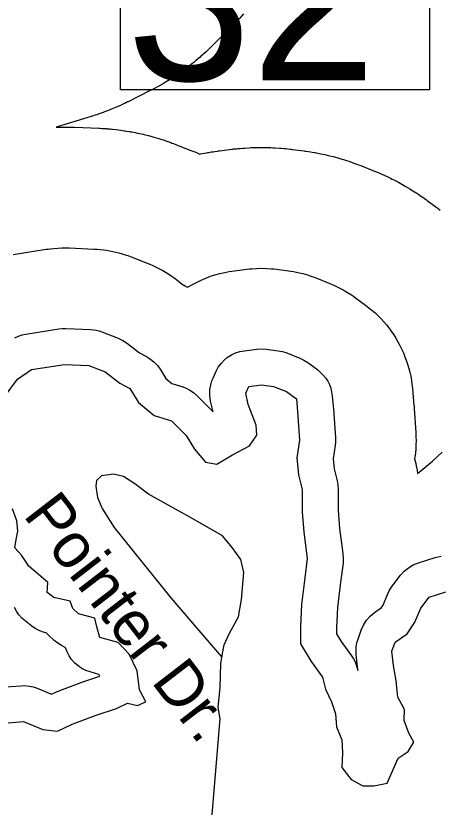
# Model space of a CAD drawing. Extents: x 1950930 to 2061844, y 904556 to 1017002.
# Drawn here: x 1963494 to 1964377, y 990391 to 992041 of the extents above; entities that cross this region are included whole.
import ezdxf

# ---------------------------------------------------------------- set-up
doc = ezdxf.new("R2010")
doc.units = 0
for name, color, linetype in [('Exist Hydrographic Buffer Line', 7, 'Continuous'), ('Exist Hydrographic Lake Shore', 7, 'Continuous'), ('Exist Road Non-System Type 51', 7, 'Continuous'), ('Exist Road Non-System Type 51 Label', 7, 'Continuous'), ('Exist Road Secondary Mileage Hundredths English Label', 7, 'Continuous')]:
    doc.layers.add(name, color=color, linetype=linetype)

msp = doc.modelspace()

# ---------------------------------------------------------------- linework, layer by layer
at = {"layer": 'Exist Hydrographic Buffer Line'}
for points in [[(1963969.1, 992045.1), (1963964.6, 992040), (1963961.2, 992036.3), (1963957.7, 992032.6), (1963953, 992027.7), (1963951.2, 992025.8), (1963949.5, 992024), (1963903.2, 991977.8), (1963901.4, 991976), (1963899.6, 991974.2), (1963894.7, 991969.5), (1963891, 991966.1), (1963887.3, 991962.7), (1963882.2, 991958.2), (1963880.3, 991956.5), (1963878.4, 991954.8), (1963869.2, 991947), (1963865.3, 991943.8), (1963861.4, 991940.6), (1963850.7, 991932.3), (1963842.6, 991926.2), (1963834.3, 991920.4), (1963823, 991913), (1963818.8, 991910.2), (1963814.5, 991907.5), (1963804.1, 991901.3), (1963802, 991900), (1963799.8, 991898.7), (1963793.9, 991895.3), (1963789.5, 991892.8), (1963785.1, 991890.4), (1963779.1, 991887.3), (1963776.8, 991886.1), (1963774.6, 991885), (1963728.3, 991861.8), (1963727.1, 991861.3), (1963726, 991860.7), (1963722.8, 991859.1), (1963720.4, 991858), (1963718, 991856.9), (1963714.9, 991855.4), (1963713.7, 991854.9), (1963712.5, 991854.3), (1963706.7, 991851.7), (1963704.3, 991850.7), (1963701.9, 991849.6), (1963695.5, 991846.9), (1963690.6, 991844.9), (1963685.7, 991843), (1963679.1, 991840.5), (1963676.6, 991839.6), (1963674.2, 991838.7), (1963668.2, 991836.6), (1963667, 991836.2), (1963665.8, 991835.8), (1963662.4, 991834.6), (1963659.9, 991833.8), (1963657.4, 991833), (1963654.1, 991831.9), (1963652.8, 991831.5), (1963651.6, 991831.2), (1963578.6, 991808.8), (1963581.8, 991808.9), (1963584.9, 991809), (1963588.1, 991809.1), (1963595.6, 991809.1), (1963597.2, 991809.1), (1963598.7, 991809.1), (1963602.9, 991809.1), (1963606.1, 991809.1), (1963609.2, 991809), (1963613.4, 991808.9), (1963615, 991808.8), (1963616.6, 991808.8), (1963667.8, 991806.6), (1963669.1, 991806.5), (1963670.4, 991806.5), (1963673.8, 991806.3), (1963676.4, 991806.1), (1963678.9, 991806), (1963682.4, 991805.7), (1963683.6, 991805.6), (1963684.9, 991805.5), (1963691, 991805), (1963693.6, 991804.8), (1963696.2, 991804.5), (1963703, 991803.8), (1963708.1, 991803.2), (1963713.2, 991802.5), (1963720, 991801.5), (1963722.6, 991801.1), (1963725.1, 991800.7), (1963731.1, 991799.7), (1963733.7, 991799.3), (1963736.2, 991798.8), (1963743, 991797.6), (1963748, 991796.6), (1963753, 991795.4), (1963759.7, 991793.9), (1963762.2, 991793.3), (1963764.7, 991792.7), (1963770.7, 991791.2), (1963773.2, 991790.6), (1963775.7, 991789.9), (1963782.3, 991788.1), (1963787.2, 991786.7), (1963792.2, 991785.2), (1963798.7, 991783.1), (1963801.2, 991782.3), (1963803.6, 991781.5), (1963809.4, 991779.5), (1963810.6, 991779.1), (1963811.8, 991778.6), (1963815.1, 991777.5), (1963817.5, 991776.6), (1963819.9, 991775.7), (1963823.1, 991774.5), (1963824.3, 991774.1), (1963825.5, 991773.6), (1963859.3, 991760.5), (1963861.5, 991759.7), (1963863.6, 991758.8), (1963869.4, 991756.4), (1963873.7, 991754.6), (1963878, 991752.7), (1963878.1, 991752.7), (1963879.1, 991752.9), (1963883, 991753.7), (1963892.4, 991755.4), (1963894.3, 991755.8), (1963896.3, 991756.2), (1963901.6, 991757.1), (1963905.5, 991757.7), (1963909.4, 991758.3), (1963914.7, 991759.1), (1963916.7, 991759.3), (1963918.7, 991759.6), (1963944.8, 991762.9), (1963946.8, 991763.1), (1963948.8, 991763.3), (1963954.1, 991763.9), (1963958.1, 991764.3), (1963962.1, 991764.6), (1963967.4, 991765.1), (1963969.4, 991765.2), (1963971.4, 991765.3), (1963980.9, 991765.9), (1963984.9, 991766.1), (1963988.9, 991766.3), (1963999.6, 991766.6), (1964007.6, 991766.7), (1964015.6, 991766.5), (1964026.3, 991766.2), (1964030.3, 991766), (1964034.3, 991765.8), (1964043.8, 991765.1), (1964045.8, 991765), (1964047.8, 991764.8), (1964053.1, 991764.4), (1964057.1, 991764), (1964061.1, 991763.6), (1964066.4, 991763), (1964068.4, 991762.8), (1964070.3, 991762.5), (1964095.4, 991759.3), (1964097.4, 991759), (1964099.3, 991758.7), (1964104.5, 991757.9), (1964108.4, 991757.3), (1964112.3, 991756.7), (1964117.5, 991755.8), (1964119.5, 991755.4), (1964121.4, 991755), (1964130.6, 991753.2), (1964134.5, 991752.4), (1964138.4, 991751.6), (1964148.6, 991749.3), (1964156.3, 991747.4), (1964163.9, 991745.3), (1964174, 991742.3), (1964177.8, 991741.1), (1964181.6, 991739.9), (1964190.5, 991737), (1964192.4, 991736.4), (1964194.3, 991735.7), (1964199.2, 991734), (1964203, 991732.7), (1964206.7, 991731.3), (1964211.6, 991729.4), (1964213.4, 991728.7), (1964215.3, 991728), (1964242.5, 991717.1), (1964244.4, 991716.3), (1964246.2, 991715.5), (1964251.2, 991713.5), (1964254.8, 991711.9), (1964258.5, 991710.3), (1964263.4, 991708), (1964265.2, 991707.2), (1964267, 991706.3), (1964275.6, 991702.2), (1964279.2, 991700.5), (1964282.8, 991698.7), (1964292.3, 991693.8), (1964299.4, 991690), (1964306.3, 991686), (1964315.5, 991680.5), (1964318.9, 991678.4), (1964322.3, 991676.3), (1964330.3, 991671.1), (1964332, 991670), (1964333.7, 991668.9), (1964338.1, 991665.9), (1964341.4, 991663.7), (1964344.7, 991661.4), (1964349.1, 991658.3), (1964350.7, 991657.1), (1964352.3, 991655.9), (1964373, 991640.7), (1964374.4, 991639.7), (1964375.7, 991638.7), (1964379.2, 991636)], [(1963488.8, 991543.3), (1963557.4, 991554.2), (1963561.6, 991554.8), (1963565.7, 991555.3), (1963573.2, 991556.1), (1963581.6, 991556.8), (1963590, 991557.1), (1963597.5, 991557.1), (1963601.7, 991557.1), (1963605.9, 991557), (1963657.1, 991554.8), (1963660.5, 991554.6), (1963663.9, 991554.4), (1963670, 991553.9), (1963676.9, 991553.2), (1963683.7, 991552.2), (1963689.7, 991551.2), (1963696.5, 991549.9), (1963703.1, 991548.3), (1963709.1, 991546.8), (1963715.7, 991545), (1963722.3, 991542.9), (1963728.1, 991541), (1963731.3, 991539.8), (1963734.5, 991538.6), (1963768.3, 991525.5), (1963774, 991523.2), (1963779.7, 991520.6), (1963789.8, 991515.8), (1963800.8, 991510.1), (1963811.4, 991503.5), (1963820.6, 991497.3), (1963825.7, 991493.7), (1963830.7, 991490), (1963843.8, 991479.7), (1963845, 991479.1), (1963849.8, 991476.4), (1963852.3, 991474.9), (1963853.5, 991475.7), (1963862.6, 991481.1), (1963872.1, 991486), (1963880.7, 991490), (1963890.4, 991494.3), (1963900.5, 991497.9), (1963909.5, 991500.8), (1963919.7, 991503.8), (1963930.1, 991506.1), (1963939.4, 991507.9), (1963944.7, 991508.8), (1963950, 991509.5), (1963976.1, 991512.8), (1963981.4, 991513.4), (1963986.7, 991513.8), (1963996.2, 991514.4), (1964006.9, 991514.7), (1964017.6, 991514.3), (1964027.1, 991513.7), (1964032.4, 991513.3), (1964037.7, 991512.6), (1964062.8, 991509.4), (1964068, 991508.6), (1964073.2, 991507.7), (1964082.4, 991505.9), (1964092.7, 991503.5), (1964102.8, 991500.6), (1964111.7, 991497.6), (1964116.7, 991495.9), (1964121.6, 991494), (1964148.9, 991483.1), (1964153.8, 991481), (1964158.7, 991478.8), (1964167.3, 991474.7), (1964176.8, 991469.8), (1964185.9, 991464.3), (1964194, 991459.2), (1964198.4, 991456.2), (1964202.8, 991453.1), (1964223.5, 991437.8), (1964227, 991435.2), (1964230.5, 991432.4), (1964236.6, 991427.4), (1964243.3, 991421.5), (1964249.7, 991415.4), (1964255.2, 991409.7), (1964261.3, 991403.3), (1964267, 991396.5), (1964271.9, 991390.3), (1964277.2, 991383.2), (1964282.2, 991375.8), (1964286.4, 991369.1), (1964291, 991361.5), (1964295.1, 991353.7), (1964298.6, 991346.6), (1964302.4, 991338.5), (1964305.7, 991330.3), (1964308.4, 991322.9), (1964311.3, 991314.5), (1964313.7, 991305.9), (1964315.6, 991298.3), (1964317.6, 991289.6), (1964319.1, 991280.9), (1964320.2, 991273), (1964320.8, 991268.6), (1964321.3, 991264.2), (1964324.5, 991228.3), (1964324.6, 991227.7), (1964324.6, 991227.2), (1964324.7, 991226.2), (1964324.8, 991225.2), (1964324.9, 991224.1), (1964324.9, 991223.1), (1964325, 991222.6), (1964325, 991222.1), (1964328.3, 991171.9), (1964328.5, 991167.5), (1964328.6, 991163.1), (1964328.7, 991155.2), (1964328.6, 991146.3), (1964328, 991137.5), (1964327.3, 991129.6), (1964326.8, 991125.2), (1964326.2, 991120.8), (1964325.7, 991117.6), (1964327, 991112.5), (1964328.2, 991107.5), (1964329.2, 991102.5), (1964330.9, 991093.5), (1964331.8, 991087.1), (1964338.8, 991092.2), (1964362.8, 991112.4), (1964383.1, 991130.9)], [(1963492.2, 991369.8), (1963499.6, 991373.2), (1963507.2, 991375.7), (1963515.1, 991377.4), (1963583.8, 991388.3), (1963591.2, 991389.1), (1963598.7, 991389.1), (1963649.9, 991387), (1963656, 991386.4), (1963662.1, 991385.4), (1963668, 991383.9), (1963673.8, 991382), (1963707.6, 991368.9), (1963717.6, 991364.1), (1963726.9, 991357.9), (1963752, 991338.1), (1963766.7, 991330.4), (1963775, 991325.3), (1963782.7, 991319.1), (1963789.4, 991312), (1963795.2, 991304), (1963807.4, 991284.6), (1963819.3, 991274.7), (1963840.6, 991268.2), (1963849.3, 991265), (1963857.4, 991260.8), (1963865, 991255.6), (1963871.9, 991249.5), (1963902.4, 991218.9), (1963905.5, 991215.5), (1963900.4, 991237.6), (1963899.3, 991243.7), (1963898.7, 991249.8), (1963898.6, 991255.9), (1963899, 991262.1), (1963899.9, 991268.1), (1963901.3, 991274.1), (1963903.1, 991280), (1963905.5, 991285.7), (1963912, 991299.8), (1963916.5, 991308.2), (1963922.1, 991315.9), (1963928.5, 991322.9), (1963935.8, 991329), (1963943.8, 991334.1), (1963952.4, 991338.1), (1963961.5, 991341.1), (1963970.8, 991342.8), (1963997, 991346.1), (1964006.5, 991346.7), (1964016, 991346.1), (1964041, 991342.8), (1964050.3, 991341), (1964059.2, 991338), (1964086.4, 991327.1), (1964095.1, 991323), (1964103.1, 991317.9), (1964123.8, 991302.6), (1964129.9, 991297.6), (1964135.4, 991291.9), (1964140.4, 991285.7), (1964144.6, 991279.1), (1964148.1, 991272), (1964150.9, 991264.5), (1964152.8, 991256.9), (1964154, 991249), (1964157.2, 991213.1), (1964157.3, 991212.1), (1964157.4, 991211.1), (1964160.6, 991161), (1964160.7, 991153.1), (1964160, 991145.2), (1964155.9, 991117.1), (1964157.8, 991096.8), (1964164, 991071.8), (1964165.7, 991062.8), (1964166.2, 991053.6), (1964166.2, 991009.6), (1964169.1, 990972.3), (1964176.4, 990920.1), (1964177.1, 990909.9), (1964176.5, 990899.7), (1964171.1, 990860), (1964165, 990807.6), (1964163, 990765.2), (1964163, 990752.4), (1964172.5, 990736.2), (1964194.2, 990706.6), (1964198.1, 990700.7), (1964201.5, 990694.4), (1964204.2, 990687.9), (1964206.3, 990681.1), (1964207.6, 990676.3), (1964207.3, 990678.2), (1964204.1, 990708.8), (1964203.6, 990717.1), (1964204.2, 990725.4), (1964205.6, 990733.7), (1964207.9, 990741.7), (1964214.5, 990760.2), (1964219.2, 990770.9), (1964225.5, 990780.7), (1964233.3, 990789.4), (1964242.3, 990796.8), (1964256, 990806.4), (1964260.1, 990812.4), (1964269.1, 990834.4), (1964273.4, 990843.3), (1964278.9, 990851.6), (1964296.3, 990874.5), (1964304, 990883.1), (1964312.9, 990890.4), (1964322.9, 990896.3), (1964333.6, 990900.6), (1964368.5, 990911.5), (1964374.8, 990913.2), (1964381.3, 990914.3)], [(1963464.2, 990641), (1963504.5, 990644.3), (1963513.2, 990644.5), (1963521.9, 990643.7), (1963530.5, 990641.9), (1963538.7, 990639.1), (1963568.9, 990626.8), (1963580.3, 990632.1), (1963583, 990633.3), (1963585.9, 990634.5), (1963636, 990653), (1963637.1, 990653.4), (1963638.3, 990653.8), (1963669.4, 990664.2), (1963667.9, 990667.3), (1963667.5, 990667.7), (1963649, 990673), (1963640.2, 990676.1), (1963631.8, 990680.3), (1963624, 990685.6), (1963616.9, 990691.7), (1963610.7, 990698.7), (1963605.3, 990706.4), (1963601, 990714.8), (1963597.8, 990723.6), (1963597.5, 990724.3), (1963589.3, 990728.2), (1963581.6, 990733), (1963574.5, 990738.7), (1963562.5, 990749.6), (1963557.5, 990754.7), (1963557.2, 990754.8), (1963549.4, 990757), (1963541.8, 990760.1), (1963534.7, 990763.9), (1963528, 990768.5), (1963513.8, 990779.4), (1963507, 990785.4), (1963500.9, 990792.1), (1963495.7, 990799.5), (1963491.4, 990807.5)]]:
    msp.add_lwpolyline(points, dxfattribs=at)
at = {"layer": 'Exist Hydrographic Lake Shore'}
for points in [[(1963472.4, 991248.8), (1963497.5, 991283.7), (1963526.9, 991303.3), (1963595.5, 991314.2), (1963646.7, 991312), (1963680.5, 991298.9)], [(1963680.5, 991298.9), (1963711, 991275), (1963731.7, 991264.1), (1963750.2, 991234.6), (1963782.9, 991207.4), (1963818.9, 991196.5), (1963849.4, 991165.9), (1963866.8, 991137.6), (1963889.7, 991110.3), (1963913.7, 991106), (1963946.3, 991125.6), (1963981.2, 991144.1), (1963996.5, 991167), (1963995.4, 991187.7), (1963979, 991230.3), (1963973.6, 991254.2), (1963980.1, 991268.4), (1964006.3, 991271.7), (1964031.3, 991268.4), (1964058.6, 991257.5), (1964079.3, 991242.3), (1964082.5, 991206.3), (1964085.8, 991156.1), (1964080.4, 991119.1), (1964083.6, 991084.2), (1964091.2, 991053.6), (1964091.2, 991006.8), (1964094.5, 990964.2), (1964102.1, 990909.7), (1964096.7, 990869.4), (1964090.2, 990813.8), (1964088, 990766.9), (1964088, 990732), (1964109.8, 990694.9), (1964133.7, 990662.2), (1964140.3, 990637.2), (1964152.3, 990611), (1964161, 990585.9), (1964163.2, 990558.7), (1964174.1, 990531.4), (1964175.1, 990504.1), (1964174.1, 990473.6), (1964193.7, 990448.5), (1964217.6, 990435.5), (1964240.5, 990435.5), (1964268.8, 990440.9), (1964291.7, 990493.2), (1964312.4, 990507.4), (1964324.4, 990527), (1964313.5, 990545.6), (1964303.7, 990571.7), (1964304.8, 990594.6), (1964290.6, 990620.8), (1964287.4, 990654.6), (1964281.9, 990686.2), (1964278.6, 990716.7), (1964285.2, 990735.3), (1964310.2, 990752.7), (1964326.6, 990776.7), (1964338.6, 990806.1), (1964356, 990829), (1964390.9, 990839.9)], [(1963470.2, 990566.3), (1963510.5, 990569.6), (1963550.9, 990553.2), (1963581.4, 990549.9), (1963611.9, 990564.1), (1963662, 990582.6), (1963704.5, 990596.8), (1963727.4, 990607.7), (1963748.1, 990603.4), (1963765.5, 990611), (1963752.4, 990636.1), (1963747, 990675.3), (1963730.6, 990710.2), (1963707.7, 990734.2), (1963669.6, 990745.1), (1963663.1, 990766.9), (1963658.7, 990785.4), (1963624.9, 990794.2), (1963613, 990805.1), (1963607.5, 990820.3), (1963573.7, 990828), (1963559.6, 990838.9), (1963560.7, 990859.6), (1963521.4, 990893.4), (1963506.2, 990916.3), (1963492, 990931.5), (1963495.3, 990949), (1963498.6, 990966.4), (1963496.4, 990988.2), (1963487.7, 991013.3)]]:
    msp.add_lwpolyline(points, dxfattribs=at)
at = {"layer": 'Exist Road Non-System Type 51'}
for points in [[(1963924, 990703.6), (1963928.8, 990729.7), (1963939.5, 990753.6), (1963958.6, 990788.2), (1963964.5, 990824), (1963969.4, 990880.1), (1963963.4, 990907.6), (1963945.4, 990932.7), (1963925.1, 990956.6), (1963858.2, 990994.8), (1963771.1, 991043.8), (1963742.4, 991065.2), (1963718.5, 991080.8), (1963698.2, 991085.6), (1963673.1, 991081.9), (1963662.4, 991072.4), (1963661.2, 991060.5), (1963664.8, 991036.6), (1963674.4, 991013.9), (1963699.4, 990974.5), (1963817.6, 990827.6), (1963888.1, 990745.2), (1963924, 990703.6)], [(1963794.9, 989587.8), (1963871.9, 990115.3), (1963903.9, 990376.1), (1963920.6, 990575.6), (1963916, 990598.9), (1963920.4, 990641.3), (1963921.5, 990690.2), (1963924, 990703.6)]]:
    msp.add_lwpolyline(points, dxfattribs=at)
at = {"layer": 'Exist Road Secondary Mileage Hundredths English Label'}
msp.add_lwpolyline([(1963712.6, 992269.1), (1964356.7, 992269.1), (1964356.7, 991886.8), (1963712.6, 991886.8)], close=True, dxfattribs=at)

# ---------------------------------------------------------------- texts
at = {"layer": 'Exist Road Non-System Type 51 Label'}
msp.add_text('Pointer Dr.', height=95, rotation=307.5874, dxfattribs=at).set_placement((1963507.9, 990999.7))
at = {"layer": 'Exist Road Secondary Mileage Hundredths English Label'}
msp.add_text('32', height=350, dxfattribs=at).set_placement((1963725.1, 991906.5))

doc.saveas('drawing.dxf')
